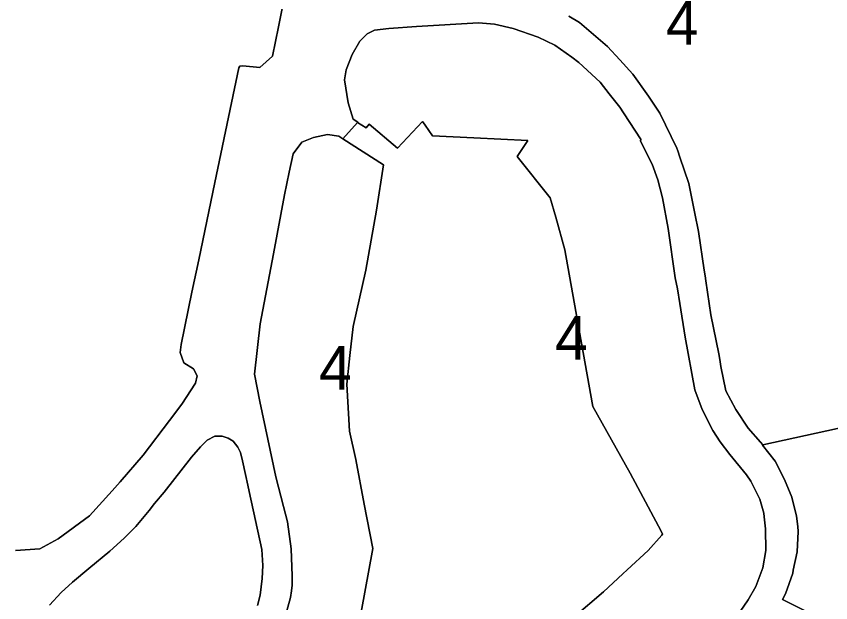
# Model space of a CAD drawing. Extents: x 598968 to 613553, y 4409678 to 4430833.
# Drawn here: x 611116.4 to 611339.8, y 4416448.4 to 4416609.3 of the extents above; entities that cross this region are included whole.
import ezdxf

# ---------------------------------------------------------------- set-up
doc = ezdxf.new("R2010")
doc.units = 0
doc.layers.add('1', color=7, linetype='Continuous')
doc.layers.add('ZONA 4. CASES UNIFAMILIRAS AÏLLADES EN PARCEL.LES', color=7, linetype='Continuous')

msp = doc.modelspace()

# ---------------------------------------------------------------- linework, layer by layer
at = {"layer": '1'}
for points in [[(611191.175, 4416620.6127), (611188.325, 4416606.3928), (611186.6851, 4416598.3029), (611183.2251, 4416595.2029), (611178.6052, 4416595.7228), (611177.7452, 4416595.6228), (611177.4653, 4416595.1328), (611175.4753, 4416585.5829), (611170.9154, 4416563.7231), (611166.4826, 4416542.4821), (611164.6255, 4416533.5834), (611161.6456, 4416519.2936), (611161.4256, 4416517.0836), (611161.4281, 4416517.0759), (611162.3556, 4416514.2436), (611165.0455, 4416512.6238), (611166.0555, 4416510.6538), (611166.0503, 4416510.6309), (611165.5955, 4416508.6138), (611161.8756, 4416502.9238), (611158.4456, 4416498.3938), (611151.2558, 4416488.9137), (611144.9059, 4416481.5837), (611142.7659, 4416479.1137), (611136.506, 4416472.2137), (611127.9261, 4416465.9237), (611122.8662, 4416463.1736), (611116.2063, 4416462.7335)], [(611366.9789, 4416429.3166), (611326.6649, 4416449.3381), (611327.4535, 4416450.8744), (611329.4135, 4416456.5443), (611329.5835, 4416457.3843), (611330.6135, 4416462.3742), (611330.9534, 4416468.0042), (611330.8081, 4416469.3344), (611330.5034, 4416472.1241), (611329.2035, 4416477.404), (611327.1835, 4416482.2639), (611324.6435, 4416487.2438), (611321.1611, 4416491.6716), (611321.2058, 4416491.7143), (611320.5535, 4416492.4566), (611317.2336, 4416496.3366), (611313.8036, 4416501.3965), (611311.1136, 4416506.5064), (611309.7036, 4416513.2563), (611309.4736, 4416515.1163), (611309.1436, 4416516.7062), (611306.9236, 4416527.4061), (611305.5761, 4416536.6868), (611305.3736, 4416538.0459), (611305.1436, 4416539.6659), (611303.6036, 4416550.2057), (611302.5903, 4416555.2041), (611302.5936, 4416555.2056), (611300.9236, 4416563.4254), (611298.4737, 4416570.5953), (611297.8737, 4416572.3552), (611297.6337, 4416573.0652), (611293.0037, 4416582.745), (611289.9011, 4416587.3225), (611289.9037, 4416587.3249), (611285.5638, 4416593.3947), (611281.9738, 4416597.3446), (611278.6239, 4416601.0245), (611270.9439, 4416607.5643), (611268.004, 4416609.3142)], [(611189.9054, 4416443.572), (611191.6753, 4416449.852), (611191.8953, 4416451.6519), (611192.0853, 4416453.2119), (611192.0853, 4416453.245), (611192.0853, 4416455.8019), (611192.0853, 4416455.8349), (611191.8291, 4416463.1948), (611191.8253, 4416463.1948), (611190.7953, 4416470.6447), (611189.7653, 4416474.8246), (611187.6508, 4416482.973), (611183.2753, 4416503.6642), (611181.8211, 4416511.1479), (611181.8187, 4416511.1599), (611183.3453, 4416524.9239), (611186.9952, 4416544.1437), (611190.0046, 4416560.3243), (611191.3136, 4416566.5286), (611192.4251, 4416571.5434), (611194.785, 4416574.7234), (611198.005, 4416576.0734), (611201.8149, 4416576.8435), (611204.9025, 4416576.3681), (611205.968, 4416575.6685), (611205.9868, 4416575.6565), (611210.0348, 4416580.1705), (611210.0837, 4416580.2243), (611208.8306, 4416581.05), (611207.443, 4416585.5198), (611206.4396, 4416591.8247), (611206.9448, 4416594.5903), (611208.5547, 4416598.8279), (611210.6734, 4416602.464), (611212.7016, 4416604.4646), (611214.727, 4416605.4916), (611218.634, 4416605.9161), (611226.2521, 4416606.5203), (611243.2561, 4416607.4917), (611247.6443, 4416607.0808), (611252.699, 4416605.9476), (611259.5916, 4416603.5618), (611264.1929, 4416601.3774), (611268.7952, 4416598.0731), (611270.7602, 4416596.6235), (611276.604, 4416591.2115), (611279.1139, 4416588.0117), (611281.9538, 4416584.3318), (611283.0138, 4416582.7818), (611287.8186, 4416575.3854), (611287.8338, 4416575.362), (611287.6265, 4416575.23), (611287.6138, 4416575.222), (611290.9039, 4416568.7121), (611292.4438, 4416564.4322), (611293.7438, 4416559.4723), (611295.2825, 4416551.0423), (611297.1637, 4416537.5526), (611297.7837, 4416534.5527), (611298.4276, 4416530.5135), (611299.9037, 4416521.253), (611302.5637, 4416506.8332), (611304.5537, 4416501.4033), (611307.5137, 4416495.6533), (611309.5537, 4416492.5734), (611312.2036, 4416489.0535), (611316.7136, 4416483.4736), (611317.9736, 4416481.7237), (611320.3836, 4416476.7939), (611321.5236, 4416473.0339), (611321.6336, 4416472.0239), (611321.9936, 4416468.724), (611322.0632, 4416462.705), (611321.2536, 4416458.0271), (611319.3436, 4416452.8672), (611317.1837, 4416449.2272), (611314.9938, 4416446.0172)], [(611269.3522, 4416444.4738), (611277.4716, 4416451.4181), (611282.7918, 4416456.3243), (611283.9913, 4416457.4305), (611289.7445, 4416462.7361), (611293.4753, 4416466.9929), (611293.7129, 4416467.264), (611293.7239, 4416467.2765), (611292.5639, 4416469.4465), (611284.834, 4416483.9262), (611274.5841, 4416502.2758), (611270.3541, 4416525.7554), (611266.8641, 4416545.1851), (611264.4667, 4416554.1938), (611262.9131, 4416559.4383), (611253.8689, 4416570.7886), (611253.8486, 4416570.8141), (611256.7456, 4416575.1698), (611256.7244, 4416575.1708), (611256.7457, 4416575.203), (611241.9819, 4416575.8927), (611230.6205, 4416576.4853), (611228.5553, 4416579.4385), (611227.8631, 4416580.4284), (611221.0246, 4416573.0907), (611213.2248, 4416579.6808), (611212.4224, 4416578.65), (611210.0348, 4416580.1705), (611205.9868, 4416575.6565), (611217.1748, 4416568.5238), (611217.1702, 4416568.4937), (611217.1747, 4416568.4907), (611215.2748, 4416556.0809), (611212.2748, 4416539.6011), (611208.8349, 4416524.1712), (611207.9699, 4416516.2613), (611207.1058, 4416508.3583), (611207.105, 4416508.3515), (611207.825, 4416495.4816), (611209.545, 4416487.7117), (611211.885, 4416475.497), (611214.2219, 4416463.2982), (611210.0651, 4416440.3555)], [(611125.5362, 4416447.8008), (611128.7261, 4416451.2608), (611131.8562, 4416454.0708), (611136.286, 4416457.8209), (611142.1359, 4416462.6109), (611146.0259, 4416466.0909), (611149.2358, 4416469.3709), (611152.9258, 4416473.7309), (611154.3357, 4416475.6409), (611157.0157, 4416478.7209), (611164.5356, 4416488.3809), (611166.9955, 4416491.2009), (611168.8055, 4416493.0009), (611170.9255, 4416494.071), (611172.9355, 4416494.091), (611174.5755, 4416493.581), (611175.9654, 4416492.7111), (611177.1654, 4416491.1211), (611177.9254, 4416489.6112), (611178.4554, 4416487.3612), (611179.3454, 4416483.6313), (611179.9454, 4416480.7113), (611179.9754, 4416480.6413), (611180.3054, 4416478.9414), (611183.7654, 4416463.0516), (611184.1043, 4416458.5961), (611183.8954, 4416455.0348), (611183.3554, 4416450.4749), (611182.6054, 4416447.6848)]]:
    msp.add_lwpolyline(points, dxfattribs=at)
at = {"layer": 'ZONA 4. CASES UNIFAMILIRAS AÏLLADES EN PARCEL.LES'}
for points in [[(611116.2063, 4416462.7335), (611122.8662, 4416463.1736), (611127.9261, 4416465.9237), (611136.506, 4416472.2137), (611142.7659, 4416479.1137), (611144.9059, 4416481.5837), (611151.2558, 4416488.9137), (611158.4456, 4416498.3938), (611161.8756, 4416502.9238), (611165.5955, 4416508.6138), (611166.0503, 4416510.6309), (611166.0555, 4416510.6538), (611165.0455, 4416512.6238), (611162.3556, 4416514.2436), (611161.4281, 4416517.0759), (611161.4256, 4416517.0836), (611161.6456, 4416519.2936), (611164.6255, 4416533.5834), (611166.4826, 4416542.4821), (611170.9154, 4416563.7231), (611175.4753, 4416585.5829), (611177.4653, 4416595.1328), (611177.7452, 4416595.6228), (611178.6052, 4416595.7228), (611183.2251, 4416595.2029), (611186.6851, 4416598.3029), (611188.325, 4416606.3928), (611191.175, 4416620.6127)], [(611268.004, 4416609.3142), (611270.9439, 4416607.5643), (611278.6239, 4416601.0245), (611281.9738, 4416597.3446), (611285.5638, 4416593.3947), (611289.9037, 4416587.3249), (611289.9011, 4416587.3225), (611293.0037, 4416582.745), (611297.6337, 4416573.0652), (611297.8737, 4416572.3552), (611298.4737, 4416570.5953), (611300.9236, 4416563.4254), (611302.5936, 4416555.2056), (611302.5903, 4416555.2041), (611303.6036, 4416550.2057), (611305.1436, 4416539.6659), (611305.3736, 4416538.0459), (611305.5761, 4416536.6868), (611306.9236, 4416527.4061), (611309.1436, 4416516.7062), (611309.4736, 4416515.1163), (611309.7036, 4416513.2563), (611311.1136, 4416506.5064), (611313.8036, 4416501.3965), (611317.2336, 4416496.3366), (611320.5535, 4416492.4566), (611321.2058, 4416491.7143), (611359.2826, 4416500.0251)], [(611314.9938, 4416446.0172), (611317.1837, 4416449.2272), (611319.3436, 4416452.8672), (611321.2536, 4416458.0271), (611322.0632, 4416462.705), (611321.9936, 4416468.724), (611321.6336, 4416472.0239), (611321.5236, 4416473.0339), (611320.3836, 4416476.7939), (611317.9736, 4416481.7237), (611316.7136, 4416483.4736), (611312.2036, 4416489.0535), (611309.5537, 4416492.5734), (611307.5137, 4416495.6533), (611304.5537, 4416501.4033), (611302.5637, 4416506.8332), (611299.9037, 4416521.253), (611298.4276, 4416530.5135), (611297.7837, 4416534.5527), (611297.1637, 4416537.5526), (611295.2825, 4416551.0423), (611293.7438, 4416559.4723), (611292.4438, 4416564.4322), (611290.9039, 4416568.7121), (611287.6138, 4416575.222), (611287.6265, 4416575.23), (611287.8338, 4416575.362), (611287.8186, 4416575.3854), (611283.0138, 4416582.7818), (611281.9538, 4416584.3318), (611279.1139, 4416588.0117), (611276.604, 4416591.2115), (611270.7602, 4416596.6235), (611268.7952, 4416598.0731), (611264.1929, 4416601.3774), (611259.5916, 4416603.5618), (611252.699, 4416605.9476), (611247.6443, 4416607.0808), (611243.2561, 4416607.4917), (611226.2521, 4416606.5203), (611218.634, 4416605.9161), (611214.727, 4416605.4916), (611212.7016, 4416604.4646), (611210.6734, 4416602.464), (611208.5547, 4416598.8279), (611206.9448, 4416594.5903), (611206.4396, 4416591.8247), (611207.443, 4416585.5198), (611208.8306, 4416581.05), (611210.0837, 4416580.2243), (611210.0348, 4416580.1705), (611212.4224, 4416578.65), (611213.2248, 4416579.6808), (611221.0246, 4416573.0907), (611227.8631, 4416580.4284), (611228.5553, 4416579.4385), (611230.6205, 4416576.4853), (611241.9819, 4416575.8927), (611256.7457, 4416575.203), (611256.7244, 4416575.1708), (611256.7456, 4416575.1698), (611253.8486, 4416570.8141), (611253.8689, 4416570.7886), (611262.9131, 4416559.4383), (611264.4667, 4416554.1938), (611266.8641, 4416545.1851), (611270.3541, 4416525.7554), (611274.5841, 4416502.2758), (611284.834, 4416483.9262), (611292.5639, 4416469.4465), (611293.7239, 4416467.2765), (611293.7129, 4416467.264), (611293.4753, 4416466.9929), (611289.7445, 4416462.7361), (611283.9913, 4416457.4305), (611282.7918, 4416456.3243), (611277.4716, 4416451.4181), (611269.3522, 4416444.4738)], [(611210.0651, 4416440.3555), (611214.2219, 4416463.2982), (611211.885, 4416475.497), (611209.545, 4416487.7117), (611207.825, 4416495.4816), (611207.105, 4416508.3515), (611207.1058, 4416508.3583), (611207.9699, 4416516.2613), (611208.8349, 4416524.1712), (611212.2748, 4416539.6011), (611215.2748, 4416556.0809), (611217.1747, 4416568.4907), (611217.1702, 4416568.4937), (611217.1748, 4416568.5238), (611205.9868, 4416575.6565), (611205.968, 4416575.6685), (611204.9025, 4416576.3681), (611201.8149, 4416576.8435), (611198.005, 4416576.0734), (611194.785, 4416574.7234), (611192.4251, 4416571.5434), (611191.3136, 4416566.5286), (611190.0046, 4416560.3243), (611186.9952, 4416544.1437), (611183.3453, 4416524.9239), (611181.8187, 4416511.1599), (611181.8211, 4416511.1479), (611183.2753, 4416503.6642), (611187.6508, 4416482.973), (611189.7653, 4416474.8246), (611190.7953, 4416470.6447), (611191.8253, 4416463.1948), (611191.8291, 4416463.1948), (611192.0853, 4416455.8349), (611192.0853, 4416455.8019), (611192.0853, 4416453.245), (611192.0853, 4416453.2119), (611191.8953, 4416451.6519), (611191.6753, 4416449.852), (611189.9054, 4416443.572)], [(611359.2826, 4416500.0251), (611321.2058, 4416491.7143), (611321.1611, 4416491.6716), (611324.6435, 4416487.2438), (611327.1835, 4416482.2639), (611329.2035, 4416477.404), (611330.5034, 4416472.1241), (611330.8081, 4416469.3344), (611330.9534, 4416468.0042), (611330.6135, 4416462.3742), (611329.5835, 4416457.3843), (611329.4135, 4416456.5443), (611327.4535, 4416450.8744), (611326.6649, 4416449.3381), (611366.9789, 4416429.3166)], [(611182.6054, 4416447.6848), (611183.3554, 4416450.4749), (611183.8954, 4416455.0348), (611184.1043, 4416458.5961), (611183.7654, 4416463.0516), (611180.3054, 4416478.9414), (611179.9754, 4416480.6413), (611179.9454, 4416480.7113), (611179.3454, 4416483.6313), (611178.4554, 4416487.3612), (611177.9254, 4416489.6112), (611177.1654, 4416491.1211), (611175.9654, 4416492.7111), (611174.5755, 4416493.581), (611172.9355, 4416494.091), (611170.9255, 4416494.071), (611168.8055, 4416493.0009), (611166.9955, 4416491.2009), (611164.5356, 4416488.3809), (611157.0157, 4416478.7209), (611154.3357, 4416475.6409), (611152.9258, 4416473.7309), (611149.2358, 4416469.3709), (611146.0259, 4416466.0909), (611142.1359, 4416462.6109), (611136.286, 4416457.8209), (611131.8562, 4416454.0708), (611128.7261, 4416451.2608), (611125.5362, 4416447.8008)]]:
    msp.add_lwpolyline(points, dxfattribs=at)

# ---------------------------------------------------------------- texts
for p in [(611294.6541, 4416601.4967), (611264.2514, 4416515.0594), (611199.4967, 4416506.8695)]:
    msp.add_text('4', height=12, dxfattribs=at).set_placement(p)

doc.saveas('drawing.dxf')
